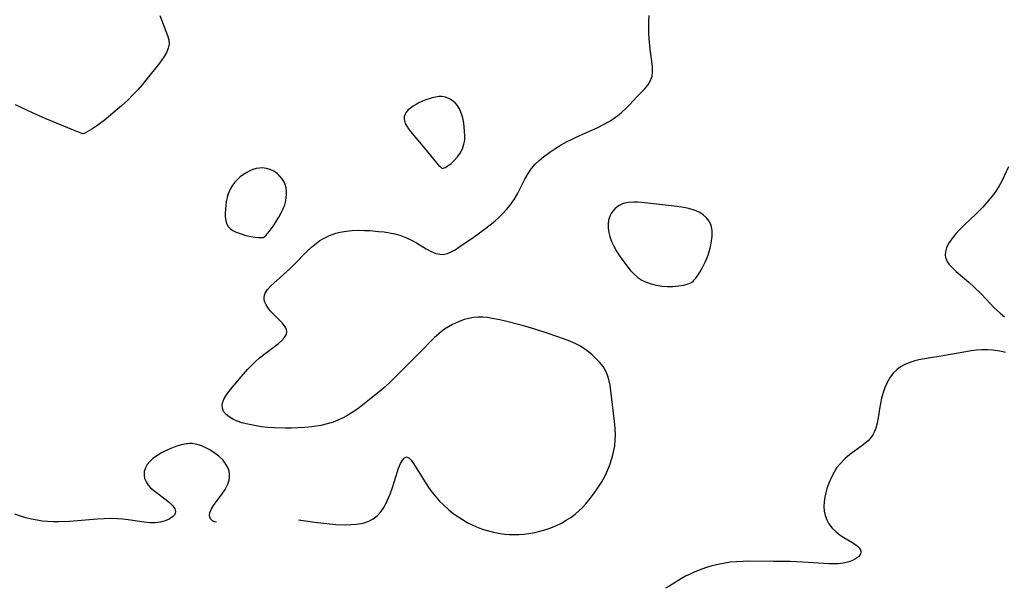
# Model space of a CAD drawing. Header units: metres. Extents: x 1073367 to 1082519, y 1569854 to 1574957.
# Tile 343 of 656: x 1075751 to 1076025, y 1573693 to 1573850. Entities that reach past the tile are written whole.
import ezdxf

# ---------------------------------------------------------------- set-up
doc = ezdxf.new("R2010")
doc.units = ezdxf.units.M
doc.layers.add('CGG_CurvaNivelLidar_v1', color=253, linetype='Continuous', lineweight=30)

msp = doc.modelspace()

# ---------------------------------------------------------------- linework, layer by layer
at = {"layer": 'CGG_CurvaNivelLidar_v1'}
for p, q in [((1075789.8575, 1573851.6421, 66.5), (1075791.5922, 1573847.2853, 66.5)), ((1075925.9478, 1573850.017, 67), (1075926.0491, 1573851.5786, 67)), ((1075925.9176, 1573848.4314, 67), (1075925.9478, 1573850.017, 67)), ((1075791.5922, 1573847.2853, 66.5), (1075792.0544, 1573846.0282, 66.5)), ((1075792.0544, 1573846.0282, 66.5), (1075792.3759, 1573844.8172, 66.5)), ((1075925.9502, 1573846.8298, 67), (1075925.9176, 1573848.4314, 67)), ((1075926.0463, 1573845.2037, 67), (1075925.9502, 1573846.8298, 67)), ((1075792.4659, 1573843.6421, 66.5), (1075792.2501, 1573842.4864, 66.5)), ((1075792.3759, 1573844.8172, 66.5), (1075792.4659, 1573843.6421, 66.5)), ((1075926.3244, 1573842.215, 67), (1075926.0463, 1573845.2037, 67)), ((1075791.7741, 1573841.3454, 66.5), (1075791.1059, 1573840.2063, 66.5)), ((1075792.2501, 1573842.4864, 66.5), (1075791.7741, 1573841.3454, 66.5)), ((1075926.9309, 1573837.4279, 67), (1075926.3244, 1573842.215, 67)), ((1075789.7619, 1573838.3458, 66.5), (1075786.0322, 1573833.6041, 66.5)), ((1075790.4659, 1573839.2811, 66.5), (1075789.7619, 1573838.3458, 66.5)), ((1075791.1059, 1573840.2063, 66.5), (1075790.4659, 1573839.2811, 66.5)), ((1075926.8464, 1573834.7664, 67), (1075926.9734, 1573835.826, 67)), ((1075926.9734, 1573835.826, 67), (1075926.9309, 1573837.4279, 67)), ((1075784.9513, 1573832.2822, 66.5), (1075783.8167, 1573830.9739, 66.5)), ((1075786.0322, 1573833.6041, 66.5), (1075784.9513, 1573832.2822, 66.5)), ((1075924.7672, 1573831.1497, 67), (1075925.6423, 1573832.2036, 67)), ((1075925.6423, 1573832.2036, 67), (1075926.0759, 1573832.8468, 67)), ((1075926.0759, 1573832.8468, 67), (1075926.4355, 1573833.5173, 67)), ((1075926.4355, 1573833.5173, 67), (1075926.7328, 1573834.3045, 67)), ((1075926.7328, 1573834.3045, 67), (1075926.8464, 1573834.7664, 67)), ((1075782.5168, 1573829.5928, 66.5), (1075780.9729, 1573828.085, 66.5)), ((1075783.8167, 1573830.9739, 66.5), (1075782.5168, 1573829.5928, 66.5)), ((1075922.7432, 1573829.063, 67), (1075924.7672, 1573831.1497, 67)), ((1075754.4531, 1573824.5278, 66.5), (1075749.7255, 1573826.7757, 66.5)), ((1075780.9729, 1573828.085, 66.5), (1075779.2721, 1573826.5239, 66.5)), ((1075861.1723, 1573826.8604, 67), (1075860.3911, 1573826.387, 67)), ((1075861.9977, 1573827.3031, 67), (1075861.1723, 1573826.8604, 67)), ((1075862.9382, 1573827.7519, 67), (1075861.9977, 1573827.3031, 67)), ((1075863.9035, 1573828.1563, 67), (1075862.9382, 1573827.7519, 67)), ((1075864.7969, 1573828.4776, 67), (1075863.9035, 1573828.1563, 67)), ((1075865.695, 1573828.7434, 67), (1075864.7969, 1573828.4776, 67)), ((1075866.5909, 1573828.9397, 67), (1075865.695, 1573828.7434, 67)), ((1075867.4776, 1573829.0477, 67), (1075866.5909, 1573828.9397, 67)), ((1075868.3477, 1573829.0427, 67), (1075867.4776, 1573829.0477, 67)), ((1075869.3737, 1573828.8554, 67), (1075868.3477, 1573829.0427, 67)), ((1075870.3476, 1573828.4907, 67), (1075869.3737, 1573828.8554, 67)), ((1075871.2493, 1573827.9709, 67), (1075870.3476, 1573828.4907, 67)), ((1075872.0515, 1573827.3035, 67), (1075871.2493, 1573827.9709, 67)), ((1075872.698, 1573826.5349, 67), (1075872.0515, 1573827.3035, 67)), ((1075919.5496, 1573825.7103, 67), (1075920.6454, 1573826.8332, 67)), ((1075920.6454, 1573826.8332, 67), (1075922.7432, 1573829.063, 67)), ((1075758.0058, 1573822.9329, 66.5), (1075754.4531, 1573824.5278, 66.5)), ((1075777.4892, 1573824.9646, 66.5), (1075774.393, 1573822.408, 66.5)), ((1075779.2721, 1573826.5239, 66.5), (1075777.4892, 1573824.9646, 66.5)), ((1075858.0746, 1573824.0156, 67), (1075857.9186, 1573823.5157, 67)), ((1075858.3244, 1573824.4927, 67), (1075858.0746, 1573824.0156, 67)), ((1075858.6455, 1573824.9276, 67), (1075858.3244, 1573824.4927, 67)), ((1075859.0327, 1573825.3381, 67), (1075858.6455, 1573824.9276, 67)), ((1075859.6708, 1573825.8811, 67), (1075859.0327, 1573825.3381, 67)), ((1075860.3911, 1573826.387, 67), (1075859.6708, 1573825.8811, 67)), ((1075873.2387, 1573825.6618, 67), (1075872.698, 1573826.5349, 67)), ((1075873.6827, 1573824.71, 67), (1075873.2387, 1573825.6618, 67)), ((1075874.0304, 1573823.6987, 67), (1075873.6827, 1573824.71, 67)), ((1075916.3317, 1573823.0625, 67), (1075917.7021, 1573824.0615, 67)), ((1075917.7021, 1573824.0615, 67), (1075918.3881, 1573824.6303, 67)), ((1075918.3881, 1573824.6303, 67), (1075919.5496, 1573825.7103, 67)), ((1075765.9113, 1573819.682, 66.5), (1075758.0058, 1573822.9329, 66.5)), ((1075774.393, 1573822.408, 66.5), (1075772.6056, 1573821.0654, 66.5)), ((1075857.9186, 1573823.5157, 67), (1075857.8643, 1573822.9307, 67)), ((1075857.8643, 1573822.9307, 67), (1075857.9333, 1573822.336, 67)), ((1075857.9333, 1573822.336, 67), (1075858.1886, 1573821.5662, 67)), ((1075858.1886, 1573821.5662, 67), (1075858.592, 1573820.7987, 67)), ((1075874.2714, 1573822.6953, 67), (1075874.0304, 1573823.6987, 67)), ((1075874.4456, 1573821.6646, 67), (1075874.2714, 1573822.6953, 67)), ((1075874.6788, 1573819.5676, 67), (1075874.4456, 1573821.6646, 67)), ((1075911.7919, 1573820.4942, 67), (1075913.3595, 1573821.2895, 67)), ((1075913.3595, 1573821.2895, 67), (1075914.8777, 1573822.1428, 67)), ((1075914.8777, 1573822.1428, 67), (1075916.3317, 1573823.0625, 67)), ((1075767.2612, 1573819.1536, 66.5), (1075765.9113, 1573819.682, 66.5)), ((1075768.5, 1573818.7252, 66.5), (1075767.2612, 1573819.1536, 66.5)), ((1075768.8375, 1573818.7964, 66.5), (1075768.5, 1573818.7252, 66.5)), ((1075769.7153, 1573819.2162, 66.5), (1075768.8375, 1573818.7964, 66.5)), ((1075771.0113, 1573819.9843, 66.5), (1075769.7153, 1573819.2162, 66.5)), ((1075772.6056, 1573821.0654, 66.5), (1075771.0113, 1573819.9843, 66.5)), ((1075858.592, 1573820.7987, 67), (1075859.0728, 1573820.0754, 67)), ((1075859.0728, 1573820.0754, 67), (1075859.6249, 1573819.3505, 67)), ((1075859.6249, 1573819.3505, 67), (1075863.5504, 1573814.7457, 67)), ((1075874.7957, 1573817.8721, 67), (1075874.6788, 1573819.5676, 67)), ((1075905.9294, 1573817.8416, 67), (1075911.7919, 1573820.4942, 67)), ((1075874.0817, 1573814.5539, 67), (1075874.518, 1573815.7803, 67)), ((1075874.518, 1573815.7803, 67), (1075874.7542, 1573816.9792, 67)), ((1075874.7542, 1573816.9792, 67), (1075874.7957, 1573817.8721, 67)), ((1075901.5763, 1573815.5989, 67), (1075903.0809, 1573816.4295, 67)), ((1075903.0809, 1573816.4295, 67), (1075904.6178, 1573817.2164, 67)), ((1075904.6178, 1573817.2164, 67), (1075905.9294, 1573817.8416, 67)), ((1075863.5504, 1573814.7457, 67), (1075866.8392, 1573810.6747, 67)), ((1075872.6832, 1573812.2605, 67), (1075873.4598, 1573813.3608, 67)), ((1075873.4598, 1573813.3608, 67), (1075874.0817, 1573814.5539, 67)), ((1075896.6158, 1573812.314, 67), (1075898.4089, 1573813.6276, 67)), ((1075898.4089, 1573813.6276, 67), (1075900.1085, 1573814.7277, 67)), ((1075900.1085, 1573814.7277, 67), (1075901.5763, 1573815.5989, 67)), ((1075866.8392, 1573810.6747, 67), (1075867.4188, 1573810.0153, 67)), ((1075870.0433, 1573809.818, 67), (1075870.9067, 1573810.4598, 67)), ((1075870.9067, 1573810.4598, 67), (1075871.8095, 1573811.2832, 67)), ((1075871.8095, 1573811.2832, 67), (1075872.6832, 1573812.2605, 67)), ((1075894.3227, 1573810.2483, 67), (1075895.4239, 1573811.3154, 67)), ((1075895.4239, 1573811.3154, 67), (1075896.6158, 1573812.314, 67)), ((1075814.0643, 1573807.968, 67), (1075813.134, 1573807.3717, 67)), ((1075814.9137, 1573808.4026, 67), (1075814.0643, 1573807.968, 67)), ((1075815.7894, 1573808.7539, 67), (1075814.9137, 1573808.4026, 67)), ((1075816.6812, 1573809.016, 67), (1075815.7894, 1573808.7539, 67)), ((1075817.5797, 1573809.1766, 67), (1075816.6812, 1573809.016, 67)), ((1075818.4758, 1573809.2166, 67), (1075817.5797, 1573809.1766, 67)), ((1075819.5579, 1573809.0789, 67), (1075818.4758, 1573809.2166, 67)), ((1075820.6055, 1573808.7616, 67), (1075819.5579, 1573809.0789, 67)), ((1075821.598, 1573808.2904, 67), (1075820.6055, 1573808.7616, 67)), ((1075822.5081, 1573807.6754, 67), (1075821.598, 1573808.2904, 67)), ((1075823.2146, 1573807.0218, 67), (1075822.5081, 1573807.6754, 67)), ((1075867.4188, 1573810.0153, 67), (1075867.9675, 1573809.4714, 67)), ((1075867.9675, 1573809.4714, 67), (1075868.3491, 1573809.1566, 67)), ((1075868.3491, 1573809.1566, 67), (1075868.5, 1573809.093, 67)), ((1075868.5, 1573809.093, 67), (1075868.7145, 1573809.1176, 67)), ((1075868.7145, 1573809.1176, 67), (1075869.2644, 1573809.3598, 67)), ((1075869.2644, 1573809.3598, 67), (1075870.0433, 1573809.818, 67)), ((1075891.485, 1573806.0926, 67), (1075892.3557, 1573807.6396, 67)), ((1075892.3557, 1573807.6396, 67), (1075893.337, 1573809.0956, 67)), ((1075893.337, 1573809.0956, 67), (1075894.3227, 1573810.2483, 67)), ((1076026.054, 1573809.4905, 67.5), (1076024.1599, 1573805.5537, 67.5)), ((1075810.6798, 1573805.1248, 67), (1075810.0114, 1573804.2533, 67)), ((1075811.4335, 1573805.9378, 67), (1075810.6798, 1573805.1248, 67)), ((1075812.2552, 1573806.6897, 67), (1075811.4335, 1573805.9378, 67)), ((1075813.134, 1573807.3717, 67), (1075812.2552, 1573806.6897, 67)), ((1075823.8311, 1573806.2803, 67), (1075823.2146, 1573807.0218, 67)), ((1075824.3509, 1573805.4701, 67), (1075823.8311, 1573806.2803, 67)), ((1075824.7599, 1573804.6046, 67), (1075824.3509, 1573805.4701, 67)), ((1075889.3874, 1573802.0265, 67), (1075891.485, 1573806.0926, 67)), ((1076024.1599, 1573805.5537, 67.5), (1076023.4178, 1573804.2008, 67.5)), ((1075809.4534, 1573803.3199, 67), (1075808.9192, 1573802.0249, 67)), ((1075810.0114, 1573804.2533, 67), (1075809.4534, 1573803.3199, 67)), ((1075825.0344, 1573803.6928, 67), (1075824.7599, 1573804.6046, 67)), ((1075825.1498, 1573802.8166, 67), (1075825.0344, 1573803.6928, 67)), ((1075825.152, 1573801.915, 67), (1075825.1498, 1573802.8166, 67)), ((1076022.666, 1573803.0125, 67.5), (1076021.8417, 1573801.8512, 67.5)), ((1076023.4178, 1573804.2008, 67.5), (1076022.666, 1573803.0125, 67.5)), ((1075808.388, 1573799.8867, 67), (1075808.2243, 1573798.7953, 67)), ((1075808.6161, 1573800.9701, 67), (1075808.388, 1573799.8867, 67)), ((1075808.9192, 1573802.0249, 67), (1075808.6161, 1573800.9701, 67)), ((1075824.6395, 1573798.9818, 67), (1075824.9086, 1573800.0675, 67)), ((1075824.9086, 1573800.0675, 67), (1075825.0653, 1573800.9963, 67)), ((1075825.0653, 1573800.9963, 67), (1075825.152, 1573801.915, 67)), ((1075887.3905, 1573798.8861, 67), (1075888.4514, 1573800.4205, 67)), ((1075888.4514, 1573800.4205, 67), (1075889.3874, 1573802.0265, 67)), ((1075918.8312, 1573799.3195, 67.5), (1075917.5521, 1573798.7074, 67.5)), ((1075920.2574, 1573799.6307, 67.5), (1075918.8312, 1573799.3195, 67.5)), ((1075921.7993, 1573799.7084, 67.5), (1075920.2574, 1573799.6307, 67.5)), ((1075922.8747, 1573799.6684, 67.5), (1075921.7993, 1573799.7084, 67.5)), ((1075923.9812, 1573799.5824, 67.5), (1075922.8747, 1573799.6684, 67.5)), ((1075932.9586, 1573798.5946, 67.5), (1075923.9812, 1573799.5824, 67.5)), ((1076019.9211, 1573799.4744, 67.5), (1076018.8325, 1573798.2666, 67.5)), ((1076020.9592, 1573800.714, 67.5), (1076019.9211, 1573799.4744, 67.5)), ((1076021.8417, 1573801.8512, 67.5), (1076020.9592, 1573800.714, 67.5)), ((1075808.12, 1573797.7037, 67), (1075808.0779, 1573796.6261, 67)), ((1075808.0779, 1573796.6261, 67), (1075808.1088, 1573795.5785, 67)), ((1075808.2243, 1573798.7953, 67), (1075808.12, 1573797.7037, 67)), ((1075823.0423, 1573795.5541, 67), (1075823.6694, 1573796.6766, 67)), ((1075823.6694, 1573796.6766, 67), (1075824.1999, 1573797.7872, 67)), ((1075824.1999, 1573797.7872, 67), (1075824.6395, 1573798.9818, 67)), ((1075885.2349, 1573796.4375, 67), (1075886.356, 1573797.6313, 67)), ((1075886.356, 1573797.6313, 67), (1075887.3905, 1573798.8861, 67)), ((1075915.5837, 1573796.7334, 67.5), (1075915.0973, 1573795.7708, 67.5)), ((1075916.4569, 1573797.8307, 67.5), (1075915.5837, 1573796.7334, 67.5)), ((1075917.5521, 1573798.7074, 67.5), (1075916.4569, 1573797.8307, 67.5)), ((1075935.1731, 1573798.2768, 67.5), (1075932.9586, 1573798.5946, 67.5)), ((1075936.6387, 1573797.9931, 67.5), (1075935.1731, 1573798.2768, 67.5)), ((1075938.0431, 1573797.6258, 67.5), (1075936.6387, 1573797.9931, 67.5)), ((1075939.1328, 1573797.2407, 67.5), (1075938.0431, 1573797.6258, 67.5)), ((1075940.1482, 1573796.767, 67.5), (1075939.1328, 1573797.2407, 67.5)), ((1075941.0688, 1573796.1905, 67.5), (1075940.1482, 1573796.767, 67.5)), ((1076018.8325, 1573798.2666, 67.5), (1076016.8998, 1573796.321, 67.5)), ((1075808.1088, 1573795.5785, 67), (1075808.232, 1573794.5808, 67)), ((1075808.232, 1573794.5808, 67), (1075808.3381, 1573794.1056, 67)), ((1075808.3381, 1573794.1056, 67), (1075808.5123, 1573793.5818, 67)), ((1075821.6573, 1573793.3938, 67), (1075822.3589, 1573794.4498, 67)), ((1075822.3589, 1573794.4498, 67), (1075823.0423, 1573795.5541, 67)), ((1075882.1273, 1573793.6202, 67), (1075883.198, 1573794.5252, 67)), ((1075883.198, 1573794.5252, 67), (1075884.2356, 1573795.4649, 67)), ((1075884.2356, 1573795.4649, 67), (1075885.2349, 1573796.4375, 67)), ((1075914.7697, 1573794.7236, 67.5), (1075914.606, 1573793.6154, 67.5)), ((1075915.0973, 1573795.7708, 67.5), (1075914.7697, 1573794.7236, 67.5)), ((1075942.0068, 1573795.3613, 67.5), (1075941.0688, 1573796.1905, 67.5)), ((1075942.7693, 1573794.3897, 67.5), (1075942.0068, 1573795.3613, 67.5)), ((1075943.315, 1573793.2255, 67.5), (1075942.7693, 1573794.3897, 67.5)), ((1076016.8998, 1573796.321, 67.5), (1076013.7613, 1573793.3677, 67.5)), ((1075808.5123, 1573793.5818, 67), (1075808.8793, 1573792.9538, 67)), ((1075808.8793, 1573792.9538, 67), (1075809.4181, 1573792.3842, 67)), ((1075809.4181, 1573792.3842, 67), (1075810.2189, 1573791.8311, 67)), ((1075810.2189, 1573791.8311, 67), (1075811.1738, 1573791.3579, 67)), ((1075811.1738, 1573791.3579, 67), (1075812.4877, 1573790.8518, 67)), ((1075819.8631, 1573790.9746, 67), (1075820.3973, 1573791.6366, 67)), ((1075820.3973, 1573791.6366, 67), (1075821.6573, 1573793.3938, 67)), ((1075838.8299, 1573791.0552, 67), (1075840.0414, 1573791.3647, 67)), ((1075840.0414, 1573791.3647, 67), (1075841.6952, 1573791.6442, 67)), ((1075841.6952, 1573791.6442, 67), (1075843.3814, 1573791.8027, 67)), ((1075843.3814, 1573791.8027, 67), (1075845.0866, 1573791.8646, 67)), ((1075845.0866, 1573791.8646, 67), (1075846.7992, 1573791.8467, 67)), ((1075846.7992, 1573791.8467, 67), (1075848.349, 1573791.7703, 67)), ((1075848.349, 1573791.7703, 67), (1075850.7338, 1573791.5645, 67)), ((1075850.7338, 1573791.5645, 67), (1075852.2693, 1573791.3997, 67)), ((1075852.2693, 1573791.3997, 67), (1075853.7777, 1573791.192, 67)), ((1075853.7777, 1573791.192, 67), (1075855.2489, 1573790.9072, 67)), ((1075877.031, 1573789.8134, 67), (1075879.8674, 1573791.8673, 67)), ((1075879.8674, 1573791.8673, 67), (1075882.1273, 1573793.6202, 67)), ((1075914.606, 1573793.6154, 67.5), (1075914.6127, 1573792.4617, 67.5)), ((1075914.6127, 1573792.4617, 67.5), (1075914.7763, 1573791.2857, 67.5)), ((1075914.7763, 1573791.2857, 67.5), (1075915.0829, 1573790.1045, 67.5)), ((1075943.5791, 1573791.7625, 67.5), (1075943.315, 1573793.2255, 67.5)), ((1075943.573, 1573790.0904, 67.5), (1075943.5791, 1573791.7625, 67.5)), ((1076012.4526, 1573792.0666, 67.5), (1076011.2436, 1573790.7503, 67.5)), ((1076013.7613, 1573793.3677, 67.5), (1076012.4526, 1573792.0666, 67.5)), ((1075812.4877, 1573790.8518, 67), (1075813.8634, 1573790.4383, 67)), ((1075813.8634, 1573790.4383, 67), (1075815.2114, 1573790.1315, 67)), ((1075815.2114, 1573790.1315, 67), (1075816.4435, 1573789.941, 67)), ((1075816.4435, 1573789.941, 67), (1075817.2914, 1573789.8697, 67)), ((1075817.2914, 1573789.8697, 67), (1075817.9533, 1573789.8529, 67)), ((1075817.9533, 1573789.8529, 67), (1075818.3755, 1573789.8694, 67)), ((1075818.3755, 1573789.8694, 67), (1075818.5, 1573789.9005, 67)), ((1075818.5, 1573789.9005, 67), (1075818.6327, 1573789.9001, 67)), ((1075818.6327, 1573789.9001, 67), (1075818.9428, 1573790.0878, 67)), ((1075818.9428, 1573790.0878, 67), (1075819.378, 1573790.4571, 67)), ((1075819.378, 1573790.4571, 67), (1075819.8631, 1573790.9746, 67)), ((1075833.4515, 1573788.292, 67), (1075834.4375, 1573788.9811, 67)), ((1075834.4375, 1573788.9811, 67), (1075835.4648, 1573789.6017, 67)), ((1075835.4648, 1573789.6017, 67), (1075837.1096, 1573790.4213, 67)), ((1075837.1096, 1573790.4213, 67), (1075838.8299, 1573791.0552, 67)), ((1075855.2489, 1573790.9072, 67), (1075856.6709, 1573790.507, 67)), ((1075856.6709, 1573790.507, 67), (1075857.5918, 1573790.1586, 67)), ((1075857.5918, 1573790.1586, 67), (1075858.4943, 1573789.7598, 67)), ((1075858.4943, 1573789.7598, 67), (1075859.892, 1573789.0702, 67)), ((1075859.892, 1573789.0702, 67), (1075861.2592, 1573788.3305, 67)), ((1075873.1, 1573787.1297, 67), (1075877.031, 1573789.8134, 67)), ((1075915.0829, 1573790.1045, 67.5), (1075915.5974, 1573788.7541, 67.5)), ((1075915.5974, 1573788.7541, 67.5), (1075916.2469, 1573787.4192, 67.5)), ((1075943.3351, 1573788.2908, 67.5), (1075943.573, 1573790.0904, 67.5)), ((1076010.2143, 1573789.4615, 67.5), (1076009.3638, 1573788.1629, 67.5)), ((1076011.2436, 1573790.7503, 67.5), (1076010.2143, 1573789.4615, 67.5)), ((1075827.4048, 1573782.4417, 67), (1075830.8154, 1573785.9569, 67)), ((1075830.8154, 1573785.9569, 67), (1075832.1001, 1573787.1739, 67)), ((1075832.1001, 1573787.1739, 67), (1075833.4515, 1573788.292, 67)), ((1075861.2592, 1573788.3305, 67), (1075863.9851, 1573786.7293, 67)), ((1075863.9851, 1573786.7293, 67), (1075865.3477, 1573785.9823, 67)), ((1075865.3477, 1573785.9823, 67), (1075866.699, 1573785.4234, 67)), ((1075869.902, 1573785.407, 67), (1075870.9628, 1573785.8474, 67)), ((1075870.9628, 1573785.8474, 67), (1075872.0244, 1573786.4377, 67)), ((1075872.0244, 1573786.4377, 67), (1075873.1, 1573787.1297, 67)), ((1075916.2469, 1573787.4192, 67.5), (1075916.9945, 1573786.1006, 67.5)), ((1075916.9945, 1573786.1006, 67.5), (1075917.8112, 1573784.8002, 67.5)), ((1075942.4149, 1573784.9655, 67.5), (1075943.0091, 1573786.8456, 67.5)), ((1075943.0091, 1573786.8456, 67.5), (1075943.3351, 1573788.2908, 67.5)), ((1076008.4624, 1573785.8259, 67.5), (1076008.4053, 1573785.0633, 67.5)), ((1076008.7926, 1573786.9876, 67.5), (1076008.4624, 1573785.8259, 67.5)), ((1076009.3638, 1573788.1629, 67.5), (1076008.7926, 1573786.9876, 67.5)), ((1075866.699, 1573785.4234, 67), (1075867.7835, 1573785.184, 67)), ((1075867.7835, 1573785.184, 67), (1075868.4141, 1573785.1498, 67)), ((1075868.4141, 1573785.1498, 67), (1075869.1169, 1573785.212, 67)), ((1075869.1169, 1573785.212, 67), (1075869.902, 1573785.407, 67)), ((1075917.8112, 1573784.8002, 67.5), (1075918.5138, 1573783.7524, 67.5)), ((1075918.5138, 1573783.7524, 67.5), (1075919.8498, 1573781.935, 67.5)), ((1075940.9014, 1573781.549, 67.5), (1075941.6895, 1573783.1754, 67.5)), ((1075941.6895, 1573783.1754, 67.5), (1075942.4149, 1573784.9655, 67.5)), ((1076008.4053, 1573785.0633, 67.5), (1076008.4975, 1573784.3237, 67.5)), ((1076008.4975, 1573784.3237, 67.5), (1076008.7318, 1573783.6488, 67.5)), ((1076008.7318, 1573783.6488, 67.5), (1076009.0922, 1573782.9995, 67.5)), ((1076009.0922, 1573782.9995, 67.5), (1076009.5497, 1573782.3787, 67.5)), ((1075821.584, 1573777.196, 67), (1075826.0694, 1573781.1599, 67)), ((1075826.0694, 1573781.1599, 67), (1075827.4048, 1573782.4417, 67)), ((1075919.8498, 1573781.935, 67.5), (1075920.7966, 1573780.7856, 67.5)), ((1075920.7966, 1573780.7856, 67.5), (1075921.8017, 1573779.7096, 67.5)), ((1075939.4709, 1573779.1766, 67.5), (1075940.1569, 1573780.2253, 67.5)), ((1075940.1569, 1573780.2253, 67.5), (1075940.9014, 1573781.549, 67.5)), ((1076009.5497, 1573782.3787, 67.5), (1076010.4487, 1573781.4017, 67.5)), ((1076010.4487, 1573781.4017, 67.5), (1076011.4973, 1573780.433, 67.5)), ((1076011.4973, 1573780.433, 67.5), (1076015.0053, 1573777.4256, 67.5)), ((1075921.8017, 1573779.7096, 67.5), (1075922.885, 1573778.7395, 67.5)), ((1075922.885, 1573778.7395, 67.5), (1075923.9613, 1573778.0237, 67.5)), ((1075923.9613, 1573778.0237, 67.5), (1075925.2181, 1573777.4132, 67.5)), ((1075925.2181, 1573777.4132, 67.5), (1075926.5863, 1573776.9217, 67.5)), ((1075937.8068, 1573777.3619, 67.5), (1075938.4114, 1573777.8088, 67.5)), ((1075938.4114, 1573777.8088, 67.5), (1075938.5, 1573778.1207, 67.5)), ((1075938.5, 1573778.1207, 67.5), (1075938.6386, 1573778.1785, 67.5)), ((1075938.6386, 1573778.1785, 67.5), (1075938.9816, 1573778.5424, 67.5)), ((1075938.9816, 1573778.5424, 67.5), (1075939.4709, 1573779.1766, 67.5)), ((1076015.0053, 1573777.4256, 67.5), (1076016.3929, 1573776.1546, 67.5)), ((1075819.2265, 1573774.4038, 67), (1075819.8477, 1573775.378, 67)), ((1075819.8477, 1573775.378, 67), (1075820.6426, 1573776.2828, 67)), ((1075820.6426, 1573776.2828, 67), (1075821.584, 1573777.196, 67)), ((1075926.5863, 1573776.9217, 67.5), (1075928.0444, 1573776.5534, 67.5)), ((1075928.0444, 1573776.5534, 67.5), (1075929.553, 1573776.3236, 67.5)), ((1075929.553, 1573776.3236, 67.5), (1075931.0447, 1573776.2372, 67.5)), ((1075931.0447, 1573776.2372, 67.5), (1075932.5061, 1573776.2614, 67.5)), ((1075932.5061, 1573776.2614, 67.5), (1075934.1634, 1573776.3994, 67.5)), ((1075934.1634, 1573776.3994, 67.5), (1075935.6454, 1573776.6407, 67.5)), ((1075935.6454, 1573776.6407, 67.5), (1075936.8818, 1573776.9699, 67.5)), ((1075936.8818, 1573776.9699, 67.5), (1075937.8068, 1573777.3619, 67.5)), ((1076016.3929, 1573776.1546, 67.5), (1076018.6015, 1573773.9829, 67.5)), ((1075818.904, 1573773.1593, 67), (1075819.0005, 1573773.7907, 67)), ((1075818.9461, 1573772.5108, 67), (1075818.904, 1573773.1593, 67)), ((1075819.1167, 1573771.8599, 67), (1075818.9461, 1573772.5108, 67)), ((1075819.0005, 1573773.7907, 67), (1075819.2265, 1573774.4038, 67)), ((1076018.6015, 1573773.9829, 67.5), (1076022.0562, 1573770.3366, 67.5)), ((1075819.4535, 1573771.1116, 67), (1075819.1167, 1573771.8599, 67)), ((1075819.9125, 1573770.3756, 67), (1075819.4535, 1573771.1116, 67)), ((1075820.63, 1573769.4626, 67), (1075819.9125, 1573770.3756, 67)), ((1075821.4452, 1573768.5779, 67), (1075820.63, 1573769.4626, 67)), ((1076022.0562, 1573770.3366, 67.5), (1076022.8604, 1573769.534, 67.5)), ((1076022.8604, 1573769.534, 67.5), (1076023.6891, 1573768.7638, 67.5)), ((1075823.9408, 1573766.1016, 67), (1075821.4452, 1573768.5779, 67)), ((1075874.5974, 1573767.0041, 67), (1075872.9578, 1573766.411, 67)), ((1075875.8818, 1573767.3552, 67), (1075874.5974, 1573767.0041, 67)), ((1075877.1807, 1573767.5989, 67), (1075875.8818, 1573767.3552, 67)), ((1075878.4917, 1573767.7154, 67), (1075877.1807, 1573767.5989, 67)), ((1075879.7791, 1573767.6933, 67), (1075878.4917, 1573767.7154, 67)), ((1075881.0773, 1573767.5639, 67), (1075879.7791, 1573767.6933, 67)), ((1075882.3881, 1573767.3602, 67), (1075881.0773, 1573767.5639, 67)), ((1075884.0317, 1573767.0432, 67), (1075882.3881, 1573767.3602, 67)), ((1075885.6913, 1573766.6744, 67), (1075884.0317, 1573767.0432, 67)), ((1075890.4299, 1573765.4851, 67), (1075885.6913, 1573766.6744, 67)), ((1076023.6891, 1573768.7638, 67.5), (1076024.9107, 1573767.7453, 67.5)), ((1075824.5987, 1573765.3071, 67), (1075823.9408, 1573766.1016, 67)), ((1075824.9459, 1573764.7504, 67), (1075824.5987, 1573765.3071, 67)), ((1075825.1727, 1573764.1888, 67), (1075824.9459, 1573764.7504, 67)), ((1075825.2427, 1573763.8259, 67), (1075825.1727, 1573764.1888, 67)), ((1075825.2313, 1573763.3222, 67), (1075825.2427, 1573763.8259, 67)), ((1075868.2925, 1573763.7376, 67), (1075867.4743, 1573763.0631, 67)), ((1075869.1231, 1573764.3465, 67), (1075868.2925, 1573763.7376, 67)), ((1075870.2225, 1573765.0499, 67), (1075869.1231, 1573764.3465, 67)), ((1075871.3616, 1573765.6775, 67), (1075870.2225, 1573765.0499, 67)), ((1075872.9578, 1573766.411, 67), (1075871.3616, 1573765.6775, 67)), ((1075892.3494, 1573764.9504, 67), (1075890.4299, 1573765.4851, 67)), ((1075894.2649, 1573764.3754, 67), (1075892.3494, 1573764.9504, 67)), ((1075897.9502, 1573763.1749, 67), (1075894.2649, 1573764.3754, 67)), ((1075822.8809, 1573760.3794, 67), (1075823.8339, 1573761.1928, 67)), ((1075823.8339, 1573761.1928, 67), (1075824.5941, 1573762.0057, 67)), ((1075824.5941, 1573762.0057, 67), (1075825.1416, 1573762.9623, 67)), ((1075825.1416, 1573762.9623, 67), (1075825.2313, 1573763.3222, 67)), ((1075866.2551, 1573761.9381, 67), (1075861.8026, 1573757.3787, 67)), ((1075867.4743, 1573763.0631, 67), (1075866.2551, 1573761.9381, 67)), ((1075902.2294, 1573761.6942, 67), (1075897.9502, 1573763.1749, 67)), ((1075903.9819, 1573761.0223, 67), (1075902.2294, 1573761.6942, 67)), ((1075905.6731, 1573760.2667, 67), (1075903.9819, 1573761.0223, 67)), ((1075818.8391, 1573757.3444, 67), (1075822.8809, 1573760.3794, 67)), ((1075906.9404, 1573759.5881, 67), (1075905.6731, 1573760.2667, 67)), ((1075908.1436, 1573758.8286, 67), (1075906.9404, 1573759.5881, 67)), ((1075909.2031, 1573758.0473, 67), (1075908.1436, 1573758.8286, 67)), ((1076015.6248, 1573758.3067, 67.5), (1076014.1075, 1573758.0644, 67.5)), ((1076017.1302, 1573758.4981, 67.5), (1076015.6248, 1573758.3067, 67.5)), ((1076018.6239, 1573758.6055, 67.5), (1076017.1302, 1573758.4981, 67.5)), ((1076020.1441, 1573758.6007, 67.5), (1076018.6239, 1573758.6055, 67.5)), ((1076021.641, 1573758.4915, 67.5), (1076020.1441, 1573758.6007, 67.5)), ((1076023.621, 1573758.2073, 67.5), (1076021.641, 1573758.4915, 67.5)), ((1075816.4418, 1573755.2809, 67), (1075817.6276, 1573756.347, 67)), ((1075817.6276, 1573756.347, 67), (1075818.8391, 1573757.3444, 67)), ((1075861.8026, 1573757.3787, 67), (1075857.5261, 1573753.1764, 67)), ((1075910.2033, 1573757.2101, 67), (1075909.2031, 1573758.0473, 67)), ((1075911.1481, 1573756.3317, 67), (1075910.2033, 1573757.2101, 67)), ((1075912.2407, 1573755.1935, 67), (1075911.1481, 1573756.3317, 67)), ((1075999.9338, 1573755.5114, 67.5), (1075998.8231, 1573755.1727, 67.5)), ((1076001.0799, 1573755.796, 67.5), (1075999.9338, 1573755.5114, 67.5)), ((1076002.6476, 1573756.1119, 67.5), (1076001.0799, 1573755.796, 67.5)), ((1076008.3283, 1573757.0307, 67.5), (1076002.6476, 1573756.1119, 67.5)), ((1076014.1075, 1573758.0644, 67.5), (1076008.3283, 1573757.0307, 67.5)), ((1076025.1428, 1573757.8812, 67.5), (1076023.621, 1573758.2073, 67.5)), ((1075812.532, 1573751.1145, 67), (1075814.381, 1573753.1869, 67)), ((1075814.381, 1573753.1869, 67), (1075815.3958, 1573754.2533, 67)), ((1075815.3958, 1573754.2533, 67), (1075816.4418, 1573755.2809, 67)), ((1075857.5261, 1573753.1764, 67), (1075853.9003, 1573749.5331, 67)), ((1075913.2079, 1573753.9896, 67), (1075912.2407, 1573755.1935, 67)), ((1075914.0001, 1573752.6936, 67), (1075913.2079, 1573753.9896, 67)), ((1075994.9216, 1573753.0806, 67.5), (1075993.979, 1573752.1788, 67.5)), ((1075995.9924, 1573753.8526, 67.5), (1075994.9216, 1573753.0806, 67.5)), ((1075997.1696, 1573754.5026, 67.5), (1075995.9924, 1573753.8526, 67.5)), ((1075998.8231, 1573755.1727, 67.5), (1075997.1696, 1573754.5026, 67.5)), ((1075810.5686, 1573748.79, 67), (1075812.532, 1573751.1145, 67)), ((1075914.4895, 1573751.5424, 67), (1075914.0001, 1573752.6936, 67)), ((1075914.8496, 1573750.3251, 67), (1075914.4895, 1573751.5424, 67)), ((1075915.155, 1573748.7729, 67), (1075914.8496, 1573750.3251, 67)), ((1075993.1013, 1573751.0204, 67.5), (1075992.3692, 1573749.7299, 67.5)), ((1075993.979, 1573752.1788, 67.5), (1075993.1013, 1573751.0204, 67.5)), ((1075808.6587, 1573746.3319, 67), (1075809.5626, 1573747.5372, 67)), ((1075809.5626, 1573747.5372, 67), (1075810.5686, 1573748.79, 67)), ((1075851.3629, 1573747.2853, 67), (1075846.4078, 1573743.3375, 67)), ((1075852.6565, 1573748.386, 67), (1075851.3629, 1573747.2853, 67)), ((1075853.9003, 1573749.5331, 67), (1075852.6565, 1573748.386, 67)), ((1075915.3745, 1573747.1635, 67), (1075915.155, 1573748.7729, 67)), ((1075991.723, 1573748.2832, 67.5), (1075991.1776, 1573746.7638, 67.5)), ((1075992.3692, 1573749.7299, 67.5), (1075991.723, 1573748.2832, 67.5)), ((1075807.4412, 1573744.1759, 67), (1075807.8298, 1573745.0391, 67)), ((1075807.8298, 1573745.0391, 67), (1075808.6587, 1573746.3319, 67)), ((1075916.3937, 1573738.6869, 67), (1075915.3745, 1573747.1635, 67)), ((1075990.7246, 1573745.1962, 67.5), (1075990.3697, 1573743.6508, 67.5)), ((1075991.1776, 1573746.7638, 67.5), (1075990.7246, 1573745.1962, 67.5)), ((1075807.2395, 1573743.3253, 67), (1075807.4412, 1573744.1759, 67)), ((1075807.2874, 1573742.3397, 67), (1075807.2395, 1573743.3253, 67)), ((1075807.6501, 1573741.4343, 67), (1075807.2874, 1573742.3397, 67)), ((1075844.9457, 1573742.2292, 67), (1075843.4488, 1573741.1803, 67)), ((1075846.4078, 1573743.3375, 67), (1075844.9457, 1573742.2292, 67)), ((1075990.1958, 1573742.7295, 67.5), (1075989.7336, 1573739.6826, 67.5)), ((1075990.3697, 1573743.6508, 67.5), (1075990.1958, 1573742.7295, 67.5)), ((1075808.3023, 1573740.6562, 67), (1075807.6501, 1573741.4343, 67)), ((1075809.1891, 1573739.9701, 67), (1075808.3023, 1573740.6562, 67)), ((1075810.2432, 1573739.3542, 67), (1075809.1891, 1573739.9701, 67)), ((1075811.4343, 1573738.8054, 67), (1075810.2432, 1573739.3542, 67)), ((1075840.6865, 1573739.5795, 67), (1075839.4363, 1573739.0091, 67)), ((1075841.9008, 1573740.2228, 67), (1075840.6865, 1573739.5795, 67)), ((1075843.4488, 1573741.1803, 67), (1075841.9008, 1573740.2228, 67)), ((1075989.7336, 1573739.6826, 67.5), (1075989.4671, 1573738.2139, 67.5)), ((1075812.7361, 1573738.3375, 67), (1075811.4343, 1573738.8054, 67)), ((1075813.8867, 1573738.0167, 67), (1075812.7361, 1573738.3375, 67)), ((1075815.272, 1573737.7024, 67), (1075813.8867, 1573738.0167, 67)), ((1075816.7073, 1573737.4391, 67), (1075815.272, 1573737.7024, 67)), ((1075818.1802, 1573737.2268, 67), (1075816.7073, 1573737.4391, 67)), ((1075819.9751, 1573737.0402, 67), (1075818.1802, 1573737.2268, 67)), ((1075821.7952, 1573736.9137, 67), (1075819.9751, 1573737.0402, 67)), ((1075824.7556, 1573736.8148, 67), (1075821.7952, 1573736.9137, 67)), ((1075826.5029, 1573736.8207, 67), (1075824.7556, 1573736.8148, 67)), ((1075828.2454, 1573736.8782, 67), (1075826.5029, 1573736.8207, 67)), ((1075830.2387, 1573737.0119, 67), (1075828.2454, 1573736.8782, 67)), ((1075832.2117, 1573737.2119, 67), (1075830.2387, 1573737.0119, 67)), ((1075833.4663, 1573737.3769, 67), (1075832.2117, 1573737.2119, 67)), ((1075834.7069, 1573737.5854, 67), (1075833.4663, 1573737.3769, 67)), ((1075836.4509, 1573737.9864, 67), (1075834.7069, 1573737.5854, 67)), ((1075838.1535, 1573738.5133, 67), (1075836.4509, 1573737.9864, 67)), ((1075839.4363, 1573739.0091, 67), (1075838.1535, 1573738.5133, 67)), ((1075916.5741, 1573736.7754, 67), (1075916.3937, 1573738.6869, 67)), ((1075916.6558, 1573734.8679, 67), (1075916.5741, 1573736.7754, 67)), ((1075989.0941, 1573736.8108, 67.5), (1075988.7258, 1573735.8581, 67.5)), ((1075989.4671, 1573738.2139, 67.5), (1075989.0941, 1573736.8108, 67.5)), ((1075916.623, 1573733.5186, 67), (1075916.6558, 1573734.8679, 67)), ((1075987.5399, 1573733.9692, 67.5), (1075986.9518, 1573733.3341, 67.5)), ((1075988.2571, 1573734.964, 67.5), (1075987.5399, 1573733.9692, 67.5)), ((1075988.7258, 1573735.8581, 67.5), (1075988.2571, 1573734.964, 67.5)), ((1075792.9252, 1573731.1551, 67), (1075791.5143, 1573730.5117, 67)), ((1075794.3591, 1573731.7133, 67), (1075792.9252, 1573731.1551, 67)), ((1075795.7934, 1573732.157, 67), (1075794.3591, 1573731.7133, 67)), ((1075797.2068, 1573732.4468, 67), (1075795.7934, 1573732.157, 67)), ((1075797.6206, 1573732.4961, 67), (1075797.2068, 1573732.4468, 67)), ((1075798.1076, 1573732.5287, 67), (1075797.6206, 1573732.4961, 67)), ((1075798.8931, 1573732.5102, 67), (1075798.1076, 1573732.5287, 67)), ((1075799.6802, 1573732.3978, 67), (1075798.8931, 1573732.5102, 67)), ((1075801.0013, 1573732.0437, 67), (1075799.6802, 1573732.3978, 67)), ((1075802.3267, 1573731.5215, 67), (1075801.0013, 1573732.0437, 67)), ((1075803.6335, 1573730.8625, 67), (1075802.3267, 1573731.5215, 67)), ((1075804.8958, 1573730.0884, 67), (1075803.6335, 1573730.8625, 67)), ((1075916.1412, 1573730.1256, 67), (1075916.4613, 1573731.9132, 67)), ((1075916.4613, 1573731.9132, 67), (1075916.623, 1573733.5186, 67)), ((1075985.527, 1573732.1059, 67.5), (1075981.8477, 1573729.4633, 67.5)), ((1075986.2648, 1573732.7028, 67.5), (1075985.527, 1573732.1059, 67.5)), ((1075986.9518, 1573733.3341, 67.5), (1075986.2648, 1573732.7028, 67.5)), ((1075787.9331, 1573728.3314, 67), (1075787.0712, 1573727.5493, 67)), ((1075788.9192, 1573729.0507, 67), (1075787.9331, 1573728.3314, 67)), ((1075790.1754, 1573729.8142, 67), (1075788.9192, 1573729.0507, 67)), ((1075791.5143, 1573730.5117, 67), (1075790.1754, 1573729.8142, 67)), ((1075806.2806, 1573729.0477, 67), (1075804.8958, 1573730.0884, 67)), ((1075807.4949, 1573727.8721, 67), (1075806.2806, 1573729.0477, 67)), ((1075857.3822, 1573727.9377, 67), (1075857.9522, 1573728.6044, 67)), ((1075857.9522, 1573728.6044, 67), (1075858.5502, 1573728.8521, 67)), ((1075858.5502, 1573728.8521, 67), (1075859.1719, 1573728.6058, 67)), ((1075859.1719, 1573728.6058, 67), (1075859.8228, 1573727.9563, 67)), ((1075915.1177, 1573726.6184, 67), (1075915.6917, 1573728.3576, 67)), ((1075915.6917, 1573728.3576, 67), (1075916.1412, 1573730.1256, 67)), ((1075980.4877, 1573728.3091, 67.5), (1075979.2329, 1573727.0261, 67.5)), ((1075981.8477, 1573729.4633, 67.5), (1075980.4877, 1573728.3091, 67.5)), ((1075785.8686, 1573725.7685, 67), (1075785.5761, 1573724.7903, 67)), ((1075786.3706, 1573726.6957, 67), (1075785.8686, 1573725.7685, 67)), ((1075787.0712, 1573727.5493, 67), (1075786.3706, 1573726.6957, 67)), ((1075808.2931, 1573726.8278, 67), (1075807.4949, 1573727.8721, 67)), ((1075808.8855, 1573725.7049, 67), (1075808.2931, 1573726.8278, 67)), ((1075809.1578, 1573724.8573, 67), (1075808.8855, 1573725.7049, 67)), ((1075855.9926, 1573724.7538, 67), (1075856.3338, 1573725.7322, 67)), ((1075856.3338, 1573725.7322, 67), (1075856.8416, 1573726.9537, 67)), ((1075856.8416, 1573726.9537, 67), (1075857.3822, 1573727.9377, 67)), ((1075859.8228, 1573727.9563, 67), (1075860.506, 1573727.0112, 67)), ((1075860.506, 1573727.0112, 67), (1075863.2298, 1573722.5209, 67)), ((1075914.4868, 1573725.0695, 67), (1075915.1177, 1573726.6184, 67)), ((1075978.2959, 1573725.8591, 67.5), (1075977.471, 1573724.6085, 67.5)), ((1075979.2329, 1573727.0261, 67.5), (1075978.2959, 1573725.8591, 67.5)), ((1075785.5761, 1573724.7903, 67), (1075785.507, 1573723.7912, 67)), ((1075785.507, 1573723.7912, 67), (1075785.6707, 1573722.8125, 67)), ((1075785.6707, 1573722.8125, 67), (1075786.0457, 1573721.8685, 67)), ((1075809.1522, 1573722.2576, 67), (1075809.2903, 1573723.12, 67)), ((1075809.2938, 1573723.988, 67), (1075809.1578, 1573724.8573, 67)), ((1075809.2903, 1573723.12, 67), (1075809.2938, 1573723.988, 67)), ((1075854.5959, 1573720.3464, 67), (1075855.9926, 1573724.7538, 67)), ((1075912.8247, 1573721.8683, 67), (1075913.761, 1573723.5559, 67)), ((1075913.761, 1573723.5559, 67), (1075914.4868, 1573725.0695, 67)), ((1075976.6367, 1573723.0114, 67.5), (1075976.0191, 1573721.5539, 67.5)), ((1075977.471, 1573724.6085, 67.5), (1075976.6367, 1573723.0114, 67.5)), ((1075786.0457, 1573721.8685, 67), (1075786.6117, 1573720.987, 67)), ((1075786.6117, 1573720.987, 67), (1075787.2946, 1573720.238, 67)), ((1075787.2946, 1573720.238, 67), (1075788.0888, 1573719.5456, 67)), ((1075808.0361, 1573719.7595, 67), (1075808.72, 1573721.0251, 67)), ((1075808.72, 1573721.0251, 67), (1075809.1522, 1573722.2576, 67)), ((1075853.95, 1573718.4994, 67), (1075854.5959, 1573720.3464, 67)), ((1075863.2298, 1573722.5209, 67), (1075864.0179, 1573721.2955, 67)), ((1075864.0179, 1573721.2955, 67), (1075864.8606, 1573720.0709, 67)), ((1075864.8606, 1573720.0709, 67), (1075865.7602, 1573718.8669, 67)), ((1075910.7428, 1573718.6903, 67), (1075911.7987, 1573720.2267, 67)), ((1075911.7987, 1573720.2267, 67), (1075912.8247, 1573721.8683, 67)), ((1075975.4994, 1573720.0616, 67.5), (1075975.162, 1573718.8644, 67.5)), ((1075976.0191, 1573721.5539, 67.5), (1075975.4994, 1573720.0616, 67.5)), ((1075788.0888, 1573719.5456, 67), (1075788.954, 1573718.8878, 67)), ((1075788.954, 1573718.8878, 67), (1075791.6981, 1573716.9093, 67)), ((1075804.9994, 1573715.5456, 67), (1075807.0218, 1573718.2697, 67)), ((1075807.0218, 1573718.2697, 67), (1075808.0361, 1573719.7595, 67)), ((1075852.8673, 1573715.9626, 67), (1075853.4391, 1573717.2095, 67)), ((1075853.4391, 1573717.2095, 67), (1075853.95, 1573718.4994, 67)), ((1075865.7602, 1573718.8669, 67), (1075866.7152, 1573717.6902, 67)), ((1075866.7152, 1573717.6902, 67), (1075867.7229, 1573716.5492, 67)), ((1075908.4342, 1573715.7788, 67), (1075909.6228, 1573717.2032, 67)), ((1075909.6228, 1573717.2032, 67), (1075910.7428, 1573718.6903, 67)), ((1075974.903, 1573717.6614, 67.5), (1075974.7258, 1573716.3376, 67.5)), ((1075975.162, 1573718.8644, 67.5), (1075974.903, 1573717.6614, 67.5)), ((1075791.6981, 1573716.9093, 67), (1075792.7027, 1573716.0714, 67)), ((1075792.7027, 1573716.0714, 67), (1075793.5229, 1573715.2308, 67)), ((1075793.5229, 1573715.2308, 67), (1075794.0811, 1573714.4039, 67)), ((1075794.0811, 1573714.4039, 67), (1075794.2836, 1573713.6091, 67)), ((1075804.2587, 1573714.3718, 67), (1075804.9994, 1573715.5456, 67)), ((1075851.3434, 1573713.5504, 67), (1075852.2137, 1573714.783, 67)), ((1075852.2137, 1573714.783, 67), (1075852.8673, 1573715.9626, 67)), ((1075867.7229, 1573716.5492, 67), (1075868.7834, 1573715.4534, 67)), ((1075868.7834, 1573715.4534, 67), (1075870.2951, 1573714.0741, 67)), ((1075906.5839, 1573713.8824, 67), (1075907.3672, 1573714.6368, 67)), ((1075907.3672, 1573714.6368, 67), (1075908.4342, 1573715.7788, 67)), ((1075974.7258, 1573716.3376, 67.5), (1075974.6754, 1573715.0266, 67.5)), ((1075974.6754, 1573715.0266, 67.5), (1075974.7698, 1573713.7422, 67.5)), ((1075751.0977, 1573712.3555, 67), (1075749.5666, 1573712.8496, 67)), ((1075752.6427, 1573711.9107, 67), (1075751.0977, 1573712.3555, 67)), ((1075754.2006, 1573711.5214, 67), (1075752.6427, 1573711.9107, 67)), ((1075776.273, 1573711.6546, 67), (1075774.3941, 1573711.6068, 67)), ((1075778.1366, 1573711.61, 67), (1075776.273, 1573711.6546, 67)), ((1075793.4192, 1573712.1469, 67), (1075792.5005, 1573711.5366, 67)), ((1075794.0437, 1573712.8436, 67), (1075793.4192, 1573712.1469, 67)), ((1075794.2836, 1573713.6091, 67), (1075794.0437, 1573712.8436, 67)), ((1075803.7082, 1573712.3935, 67), (1075803.8029, 1573713.3116, 67)), ((1075803.9899, 1573711.6241, 67), (1075803.7082, 1573712.3935, 67)), ((1075803.8029, 1573713.3116, 67), (1075804.2587, 1573714.3718, 67)), ((1075849.2601, 1573711.5998, 67), (1075850.3405, 1573712.4674, 67)), ((1075850.3405, 1573712.4674, 67), (1075851.3434, 1573713.5504, 67)), ((1075870.2951, 1573714.0741, 67), (1075871.5055, 1573713.1088, 67)), ((1075871.5055, 1573713.1088, 67), (1075872.7648, 1573712.2089, 67)), ((1075872.7648, 1573712.2089, 67), (1075874.0672, 1573711.374, 67)), ((1075902.9915, 1573711.1773, 67), (1075904.2439, 1573712.0049, 67)), ((1075904.2439, 1573712.0049, 67), (1075905.4438, 1573712.9061, 67)), ((1075905.4438, 1573712.9061, 67), (1075906.5839, 1573713.8824, 67)), ((1075974.7698, 1573713.7422, 67.5), (1075975.0313, 1573712.485, 67.5)), ((1075975.0313, 1573712.485, 67.5), (1075975.459, 1573711.2894, 67.5)), ((1075755.7708, 1573711.1974, 67), (1075754.2006, 1573711.5214, 67)), ((1075757.1926, 1573710.972, 67), (1075755.7708, 1573711.1974, 67)), ((1075758.6237, 1573710.8175, 67), (1075757.1926, 1573710.972, 67)), ((1075760.206, 1573710.7359, 67), (1075758.6237, 1573710.8175, 67)), ((1075761.7962, 1573710.7332, 67), (1075760.206, 1573710.7359, 67)), ((1075764.7697, 1573710.8783, 67), (1075761.7962, 1573710.7332, 67)), ((1075772.5056, 1573711.4972, 67), (1075764.7697, 1573710.8783, 67)), ((1075774.3941, 1573711.6068, 67), (1075772.5056, 1573711.4972, 67)), ((1075779.6233, 1573711.486, 67), (1075778.1366, 1573711.61, 67)), ((1075781.1262, 1573711.2903, 67), (1075779.6233, 1573711.486, 67)), ((1075785.5059, 1573710.6267, 67), (1075781.1262, 1573711.2903, 67)), ((1075787.103, 1573710.4861, 67), (1075785.5059, 1573710.6267, 67)), ((1075788.6347, 1573710.4908, 67), (1075787.103, 1573710.4861, 67)), ((1075790.058, 1573710.6809, 67), (1075788.6347, 1573710.4908, 67)), ((1075791.3573, 1573711.037, 67), (1075790.058, 1573710.6809, 67)), ((1075792.5005, 1573711.5366, 67), (1075791.3573, 1573711.037, 67)), ((1075804.5068, 1573711.056, 67), (1075803.9899, 1573711.6241, 67)), ((1075805.09, 1573710.712, 67), (1075804.5068, 1573711.056, 67)), ((1075805.6191, 1573710.6194, 67), (1075805.09, 1573710.712, 67)), ((1075828.5, 1573711.3027, 67), (1075833.0288, 1573710.6652, 67)), ((1075833.0288, 1573710.6652, 67), (1075836.3126, 1573710.2592, 67)), ((1075836.3126, 1573710.2592, 67), (1075838.8827, 1573710.0365, 67)), ((1075838.8827, 1573710.0365, 67), (1075841.4684, 1573709.9447, 67)), ((1075841.4684, 1573709.9447, 67), (1075843.0604, 1573709.9795, 67)), ((1075843.0604, 1573709.9795, 67), (1075844.5646, 1573710.0911, 67)), ((1075844.5646, 1573710.0911, 67), (1075846.4963, 1573710.3945, 67)), ((1075846.4963, 1573710.3945, 67), (1075848.0708, 1573710.9202, 67)), ((1075848.0708, 1573710.9202, 67), (1075849.2601, 1573711.5998, 67)), ((1075874.0672, 1573711.374, 67), (1075875.4088, 1573710.6074, 67)), ((1075875.4088, 1573710.6074, 67), (1075876.993, 1573709.8186, 67)), ((1075876.993, 1573709.8186, 67), (1075878.62, 1573709.1294, 67)), ((1075878.62, 1573709.1294, 67), (1075879.9571, 1573708.6503, 67)), ((1075897.046, 1573708.5064, 67), (1075898.4099, 1573708.9611, 67)), ((1075898.4099, 1573708.9611, 67), (1075900.0777, 1573709.6358, 67)), ((1075900.0777, 1573709.6358, 67), (1075901.691, 1573710.4264, 67)), ((1075901.691, 1573710.4264, 67), (1075902.9915, 1573711.1773, 67)), ((1075975.459, 1573711.2894, 67.5), (1075976.0527, 1573710.177, 67.5)), ((1075976.0527, 1573710.177, 67.5), (1075976.9592, 1573708.9986, 67.5)), ((1075976.9592, 1573708.9986, 67.5), (1075978.0375, 1573707.9575, 67.5)), ((1075879.9571, 1573708.6503, 67), (1075881.3146, 1573708.2383, 67)), ((1075881.3146, 1573708.2383, 67), (1075882.689, 1573707.8944, 67)), ((1075882.689, 1573707.8944, 67), (1075884.5396, 1573707.5441, 67)), ((1075884.5396, 1573707.5441, 67), (1075885.8671, 1573707.3646, 67)), ((1075885.8671, 1573707.3646, 67), (1075887.1992, 1573707.2472, 67)), ((1075887.1992, 1573707.2472, 67), (1075888.5337, 1573707.2006, 67)), ((1075888.5337, 1573707.2006, 67), (1075889.8631, 1573707.2319, 67)), ((1075889.8631, 1573707.2319, 67), (1075891.1905, 1573707.3336, 67)), ((1075891.1905, 1573707.3336, 67), (1075892.5138, 1573707.4973, 67)), ((1075892.5138, 1573707.4973, 67), (1075894.2545, 1573707.8011, 67)), ((1075894.2545, 1573707.8011, 67), (1075895.6591, 1573708.121, 67)), ((1075895.6591, 1573708.121, 67), (1075897.046, 1573708.5064, 67)), ((1075978.0375, 1573707.9575, 67.5), (1075979.229, 1573707.049, 67.5)), ((1075979.229, 1573707.049, 67.5), (1075980.1743, 1573706.4438, 67.5)), ((1075980.1743, 1573706.4438, 67.5), (1075982.4132, 1573705.114, 67.5)), ((1075982.4132, 1573705.114, 67.5), (1075983.5495, 1573704.3546, 67.5)), ((1075983.5495, 1573704.3546, 67.5), (1075984.4259, 1573703.5896, 67.5)), ((1075984.4259, 1573703.5896, 67.5), (1075984.9171, 1573702.8055, 67.5)), ((1075984.2804, 1573701.0654, 67.5), (1075983.4859, 1573700.4232, 67.5)), ((1075984.7985, 1573701.7642, 67.5), (1075984.2804, 1573701.0654, 67.5)), ((1075984.9737, 1573702.4656, 67.5), (1075984.7985, 1573701.7642, 67.5)), ((1075984.9171, 1573702.8055, 67.5), (1075984.9505, 1573702.6758, 67.5)), ((1075984.9505, 1573702.6758, 67.5), (1075984.9737, 1573702.4656, 67.5)), ((1075943.2352, 1573698.4133, 67.5), (1075941.708, 1573697.943, 67.5)), ((1075945.5777, 1573699, 67.5), (1075943.2352, 1573698.4133, 67.5)), ((1075947.0682, 1573699.2883, 67.5), (1075945.5777, 1573699, 67.5)), ((1075948.5736, 1573699.5057, 67.5), (1075947.0682, 1573699.2883, 67.5)), ((1075950.3613, 1573699.6646, 67.5), (1075948.5736, 1573699.5057, 67.5)), ((1075952.1642, 1573699.7449, 67.5), (1075950.3613, 1573699.6646, 67.5)), ((1075953.5545, 1573699.7711, 67.5), (1075952.1642, 1573699.7449, 67.5)), ((1075960.6365, 1573699.6961, 67.5), (1075953.5545, 1573699.7711, 67.5)), ((1075965.2914, 1573699.6846, 67.5), (1075960.6365, 1573699.6961, 67.5)), ((1075968.8101, 1573699.582, 67.5), (1075965.2914, 1573699.6846, 67.5)), ((1075976.031, 1573699.0951, 67.5), (1075968.8101, 1573699.582, 67.5)), ((1075977.3836, 1573699.0585, 67.5), (1075976.031, 1573699.0951, 67.5)), ((1075978.6903, 1573699.091, 67.5), (1075977.3836, 1573699.0585, 67.5)), ((1075980.0568, 1573699.2348, 67.5), (1075978.6903, 1573699.091, 67.5)), ((1075981.3254, 1573699.4969, 67.5), (1075980.0568, 1573699.2348, 67.5)), ((1075982.4626, 1573699.8809, 67.5), (1075981.3254, 1573699.4969, 67.5)), ((1075983.4859, 1573700.4232, 67.5), (1075982.4626, 1573699.8809, 67.5)), ((1075936.1934, 1573695.6133, 67.5), (1075935.0495, 1573694.9729, 67.5)), ((1075937.4481, 1573696.2442, 67.5), (1075936.1934, 1573695.6133, 67.5)), ((1075938.7442, 1573696.8266, 67.5), (1075937.4481, 1573696.2442, 67.5)), ((1075940.2092, 1573697.4132, 67.5), (1075938.7442, 1573696.8266, 67.5)), ((1075941.708, 1573697.943, 67.5), (1075940.2092, 1573697.4132, 67.5)), ((1075931.7511, 1573692.9354, 67.5), (1075930.6311, 1573692.3028, 67.5)), ((1075935.0495, 1573694.9729, 67.5), (1075931.7511, 1573692.9354, 67.5))]:
    msp.add_line(p, q, dxfattribs=at)

doc.saveas('drawing.dxf')
